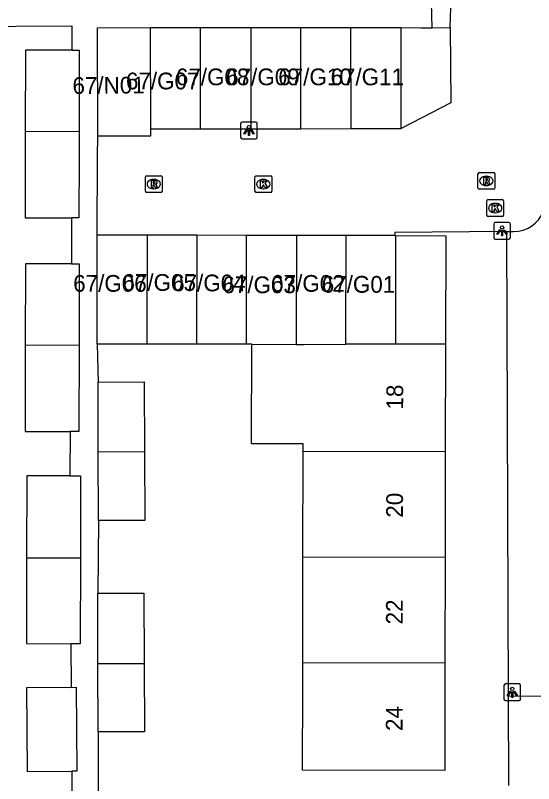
# Model space of a CAD drawing. Extents: x 160732 to 162105, y 387428 to 388479.
# Drawn here: x 161187.3 to 161218.22, y 388253.41 to 388299.29 of the extents above; entities that cross this region are included whole.
import ezdxf

# ---------------------------------------------------------------- set-up
doc = ezdxf.new("R2010")
doc.units = 0
for name, color, linetype in [('IMGEO_Kolk', 7, 'Continuous'), ('IMGEO_Lichtpunt', 7, 'Continuous'), ('IMGEO_Pand', 7, 'Continuous'), ('IMGEO_Pand_nummerreeks', 7, 'Continuous'), ('IMGEO_Rijbaan_lokaal_open', 7, 'Continuous'), ('IMGEO_Rioolput', 7, 'Continuous'), ('IMGEO_Voetpad_open', 7, 'Continuous')]:
    doc.layers.add(name, color=color, linetype=linetype)

msp = doc.modelspace()

# ---------------------------------------------------------------- linework, layer by layer
at = {"layer": 'IMGEO_Kolk'}
for p, q in [((161201.596, 388288.786), (161201.596, 388289.638)), ((161201.671, 388289.712), (161202.523, 388289.712)), ((161202.084, 388289.492), (161202.109, 388289.492)), ((161202.597, 388289.638), (161202.597, 388288.786)), ((161202.107, 388288.932), (161202.082, 388288.932)), ((161202.523, 388288.712), (161201.671, 388288.712)), ((161215.428, 388287.357), (161215.428, 388288.209)), ((161215.503, 388288.283), (161216.355, 388288.283)), ((161215.916, 388288.063), (161215.941, 388288.063)), ((161216.429, 388288.209), (161216.429, 388287.357)), ((161215.939, 388287.503), (161215.914, 388287.503)), ((161216.355, 388287.283), (161215.503, 388287.283))]:
    msp.add_line(p, q, dxfattribs=at)
for points in [[(161201.596, 388288.786), (161201.596, 388289.638)], [(161201.671, 388289.712), (161202.523, 388289.712)], [(161201.917, 388289.412), (161202.04, 388289.412), (161202.04, 388289.261), (161202.17, 388289.412), (161202.334, 388289.412), (161202.188, 388289.261), (161202.341, 388289.012), (161202.189, 388289.012), (161202.104, 388289.176), (161202.04, 388289.109), (161202.04, 388289.012), (161201.917, 388289.012), (161201.917, 388289.412)], [(161202.597, 388289.638), (161202.597, 388288.786)], [(161202.523, 388288.712), (161201.671, 388288.712)], [(161215.428, 388287.357), (161215.428, 388288.209)], [(161215.503, 388288.283), (161216.355, 388288.283)], [(161215.749, 388287.983), (161215.872, 388287.983), (161215.872, 388287.832), (161216.002, 388287.983), (161216.166, 388287.983), (161216.02, 388287.832), (161216.173, 388287.583), (161216.021, 388287.583), (161215.936, 388287.747), (161215.872, 388287.68), (161215.872, 388287.583), (161215.749, 388287.583), (161215.749, 388287.983)], [(161216.429, 388288.209), (161216.429, 388287.357)], [(161216.355, 388287.283), (161215.503, 388287.283)]]:
    msp.add_lwpolyline(points, dxfattribs=at)
for centre, start, end in [((161201.673, 388289.636), 91.552, 178.448), ((161201.673, 388289.636), 91.552, 178.448), ((161202.521, 388289.636), 1.552, 88.448), ((161202.521, 388289.636), 1.552, 88.448), ((161201.673, 388288.788), 181.552, 268.448), ((161201.673, 388288.788), 181.552, 268.448), ((161202.521, 388288.788), 271.552, 358.448), ((161202.521, 388288.788), 271.552, 358.448), ((161215.505, 388288.207), 91.552, 178.448), ((161215.505, 388288.207), 91.552, 178.448), ((161216.353, 388288.207), 1.552, 88.448), ((161216.353, 388288.207), 1.552, 88.448), ((161215.505, 388287.359), 181.552, 268.448), ((161215.505, 388287.359), 181.552, 268.448), ((161216.353, 388287.359), 271.552, 358.448), ((161216.353, 388287.359), 271.552, 358.448)]:
    msp.add_arc(centre, 0.0765, start, end, dxfattribs=at)
for centre, major_axis, ratio, start_param, end_param in [((161202.083, 388289.212), (-0.387, 0.002), 0.722429, 4.712389, 7.853982), ((161202.108, 388289.212), (-0.39, 0.002), 0.717154, 1.570796, 4.712389), ((161215.915, 388287.783), (-0.387, 0.002), 0.722429, 4.712389, 7.853982), ((161215.94, 388287.783), (-0.39, 0.002), 0.717154, 1.570796, 4.712389)]:
    msp.add_ellipse(centre, major_axis=major_axis, ratio=ratio, start_param=start_param, end_param=end_param, dxfattribs=at)
at = {"layer": 'IMGEO_Lichtpunt'}
for p, q in [((161200.739, 388292.822), (161200.739, 388292.015)), ((161200.739, 388292.822), (161200.739, 388292.015)), ((161201.641, 388292.917), (161200.833, 388292.917)), ((161201.641, 388292.917), (161200.833, 388292.917)), ((161201.735, 388292.015), (161201.735, 388292.822)), ((161201.735, 388292.015), (161201.735, 388292.822)), ((161200.833, 388291.921), (161201.641, 388291.921)), ((161200.833, 388291.921), (161201.641, 388291.921)), ((161215.842, 388286.828), (161215.842, 388286.021)), ((161215.842, 388286.828), (161215.842, 388286.021)), ((161216.744, 388286.923), (161215.936, 388286.923)), ((161216.744, 388286.923), (161215.936, 388286.923)), ((161216.838, 388286.021), (161216.838, 388286.828)), ((161216.838, 388286.021), (161216.838, 388286.828)), ((161215.936, 388285.927), (161216.744, 388285.927)), ((161215.936, 388285.927), (161216.744, 388285.927)), ((161216.453, 388259.264), (161216.453, 388258.457)), ((161216.453, 388259.264), (161216.453, 388258.457)), ((161217.355, 388259.359), (161216.547, 388259.359)), ((161217.355, 388259.359), (161216.547, 388259.359)), ((161217.449, 388258.457), (161217.449, 388259.264)), ((161217.449, 388258.457), (161217.449, 388259.264)), ((161216.547, 388258.363), (161217.355, 388258.363)), ((161216.547, 388258.363), (161217.355, 388258.363))]:
    msp.add_line(p, q, dxfattribs=at)
for points in [[(161201.113, 388292.486), (161201.152, 388292.458), (161200.964, 388292.196), (161200.926, 388292.223), (161201.113, 388292.486)], [(161201.215, 388292.438), (161201.262, 388292.438), (161201.262, 388292.116), (161201.215, 388292.116), (161201.215, 388292.438)], [(161201.325, 388292.458), (161201.363, 388292.485), (161201.55, 388292.223), (161201.511, 388292.195), (161201.325, 388292.458)], [(161216.216, 388286.492), (161216.255, 388286.464), (161216.067, 388286.202), (161216.029, 388286.229), (161216.216, 388286.492)], [(161216.318, 388286.444), (161216.365, 388286.444), (161216.365, 388286.122), (161216.318, 388286.122), (161216.318, 388286.444)], [(161216.428, 388286.464), (161216.466, 388286.491), (161216.653, 388286.229), (161216.614, 388286.201), (161216.428, 388286.464)], [(161216.827, 388258.928), (161216.866, 388258.9), (161216.678, 388258.638), (161216.64, 388258.665), (161216.827, 388258.928)], [(161216.929, 388258.88), (161216.976, 388258.88), (161216.976, 388258.558), (161216.929, 388258.558), (161216.929, 388258.88)], [(161217.039, 388258.9), (161217.077, 388258.927), (161217.264, 388258.665), (161217.225, 388258.637), (161217.039, 388258.9)]]:
    msp.add_lwpolyline(points, dxfattribs=at)
for centre in [(161201.238, 388292.62), (161216.341, 388286.626), (161216.952, 388259.062)]:
    msp.add_circle(centre, 0.0994, dxfattribs=at)
for centre, start, end in [((161200.833, 388292.822), 90, 180), ((161200.833, 388292.822), 90, 180), ((161201.641, 388292.822), 0, 90), ((161201.641, 388292.822), 0, 90), ((161200.833, 388292.015), 180, 270), ((161200.833, 388292.015), 180, 270), ((161201.641, 388292.015), 270, 0), ((161201.641, 388292.015), 270, 360), ((161215.936, 388286.828), 90, 180), ((161215.936, 388286.828), 90, 180), ((161216.744, 388286.828), 0, 90), ((161216.744, 388286.828), 0, 90), ((161215.936, 388286.021), 180, 270), ((161215.936, 388286.021), 180, 270), ((161216.744, 388286.021), 270, 0), ((161216.744, 388286.021), 270, 360), ((161216.547, 388259.264), 90, 180), ((161216.547, 388259.264), 90, 180), ((161217.355, 388259.264), 0, 90), ((161217.355, 388259.264), 0, 90), ((161216.547, 388258.457), 180, 270), ((161216.547, 388258.457), 180, 270), ((161217.355, 388258.457), 270, 0), ((161217.355, 388258.457), 270, 360)]:
    msp.add_arc(centre, 0.0946, start, end, dxfattribs=at)
at = {"layer": 'IMGEO_Pand'}
for points in [[(161192.211, 388292.1), (161192.205, 388298.554), (161195.354, 388298.557)], [(161195.354, 388298.557), (161198.346, 388298.56)], [(161195.372, 388292.513), (161195.354, 388298.557)], [(161198.346, 388298.56), (161201.339, 388298.563)], [(161198.352, 388292.516), (161198.346, 388298.56)], [(161201.339, 388298.563), (161204.331, 388298.566)], [(161201.339, 388298.563), (161201.345, 388292.519)], [(161204.331, 388298.566), (161207.324, 388298.569)], [(161204.337, 388292.522), (161204.331, 388298.566)], [(161207.324, 388298.569), (161210.316, 388298.572)], [(161207.33, 388292.525), (161207.324, 388298.569)], [(161210.322, 388292.528), (161210.316, 388298.572)], [(161190.663, 388297.215), (161187.902, 388297.22), (161187.893, 388292.336)], [(161190.663, 388297.215), (161191.113, 388297.214), (161191.104, 388292.358)], [(161207.33, 388292.525), (161210.322, 388292.528)], [(161187.893, 388292.336), (161187.883, 388287.197), (161190.656, 388287.192)], [(161191.104, 388292.358), (161187.893, 388292.336)], [(161191.104, 388292.358), (161191.101, 388290.843), (161191.095, 388287.191), (161190.656, 388287.192)], [(161192.211, 388292.1), (161195.372, 388292.104), (161195.372, 388292.513)], [(161195.372, 388292.513), (161198.352, 388292.516)], [(161198.352, 388292.516), (161201.345, 388292.519)], [(161201.345, 388292.519), (161204.337, 388292.522)], [(161204.337, 388292.522), (161207.33, 388292.525)], [(161192.173, 388279.661), (161192.184, 388286.165)], [(161195.154, 388286.16), (161192.184, 388286.165)], [(161195.154, 388286.16), (161195.143, 388279.656)], [(161198.125, 388286.154), (161195.154, 388286.16)], [(161198.125, 388286.154), (161198.113, 388279.65)], [(161201.095, 388286.149), (161198.125, 388286.154)], [(161201.083, 388279.645), (161201.095, 388286.149)], [(161204.065, 388286.144), (161201.095, 388286.149)], [(161204.065, 388286.144), (161204.054, 388279.64)], [(161207.035, 388286.139), (161204.065, 388286.144)], [(161207.024, 388279.645), (161207.035, 388286.139)], [(161209.934, 388286.133), (161207.035, 388286.139)], [(161209.934, 388286.133), (161210.006, 388286.133)], [(161209.994, 388279.653), (161210.006, 388286.133)], [(161210.006, 388286.133), (161212.976, 388286.128), (161212.965, 388279.66)], [(161190.651, 388284.455), (161187.897, 388284.46), (161187.888, 388279.577)], [(161190.651, 388284.455), (161191.109, 388284.454), (161191.1, 388279.598)], [(161187.888, 388279.577), (161187.879, 388274.437), (161190.561, 388274.432)], [(161191.1, 388279.598), (161187.888, 388279.577)], [(161191.1, 388279.598), (161191.09, 388274.431), (161190.561, 388274.432)], [(161195.143, 388279.656), (161192.173, 388279.661)], [(161198.113, 388279.65), (161195.143, 388279.656)], [(161201.083, 388279.645), (161198.113, 388279.65)], [(161201.401, 388279.644), (161201.083, 388279.645)], [(161204.472, 388273.239), (161204.473, 388273.701), (161201.391, 388273.707), (161201.401, 388279.644)], [(161201.401, 388279.644), (161204.054, 388279.64)], [(161204.054, 388279.64), (161204.483, 388279.639), (161207.024, 388279.645)], [(161209.994, 388279.653), (161207.024, 388279.645)], [(161212.965, 388279.66), (161209.994, 388279.653)], [(161212.965, 388279.66), (161212.954, 388273.26)], [(161192.233, 388277.393), (161194.992, 388277.402), (161195.006, 388273.216)], [(161192.247, 388273.209), (161192.233, 388277.393)], [(161204.472, 388273.239), (161212.954, 388273.26)], [(161212.954, 388273.26), (161212.943, 388266.93)], [(161195.006, 388273.216), (161192.247, 388273.209)], [(161192.26, 388269.114), (161192.247, 388273.209)], [(161195.006, 388273.216), (161195.019, 388269.123), (161192.26, 388269.114)], [(161204.461, 388266.911), (161204.472, 388273.239)], [(161190.556, 388271.786), (161187.979, 388271.791), (161187.97, 388266.875)], [(161190.556, 388271.786), (161191.191, 388271.785), (161191.182, 388266.882)], [(161187.97, 388266.875), (161187.961, 388261.768), (161190.608, 388261.763)], [(161191.182, 388266.882), (161187.97, 388266.875)], [(161191.182, 388266.882), (161191.172, 388261.762), (161190.608, 388261.763)], [(161204.45, 388260.621), (161204.461, 388266.911)], [(161212.943, 388266.93), (161204.461, 388266.911)], [(161212.943, 388266.93), (161212.932, 388260.65)], [(161192.211, 388264.775), (161194.97, 388264.784), (161194.984, 388260.589)], [(161192.225, 388260.579), (161192.211, 388264.775)], [(161192.225, 388260.579), (161194.984, 388260.589)], [(161192.238, 388256.496), (161192.225, 388260.579)], [(161194.984, 388260.589), (161194.997, 388256.505), (161192.238, 388256.496)], [(161212.932, 388260.65), (161212.921, 388254.191), (161204.439, 388254.206), (161204.448, 388259.206), (161204.45, 388260.621)], [(161204.45, 388260.621), (161212.932, 388260.65)], [(161190.63, 388259.157), (161187.963, 388259.135), (161188.006, 388254.125), (161190.672, 388254.147)], [(161190.63, 388259.157), (161190.928, 388259.16), (161190.971, 388254.15), (161190.672, 388254.147)]]:
    msp.add_lwpolyline(points, dxfattribs=at)
at = {"layer": 'IMGEO_Rijbaan_lokaal_open'}
for points in [[(161213.249, 388298.56), (161213.296, 388300.344)], [(161213.249, 388298.56), (161213.274, 388294.072), (161210.322, 388292.528)], [(161192.184, 388286.165), (161192.205, 388290.842), (161192.211, 388292.1)], [(161216.626, 388286.386), (161209.934, 388286.322), (161209.934, 388286.133)], [(161216.626, 388286.386), (161217.022, 388286.389)]]:
    msp.add_lwpolyline(points, dxfattribs=at)
msp.add_arc((161217.057, 388288.263), 1.874, 268.9278, 338.6008, dxfattribs=at)
at = {"layer": 'IMGEO_Rioolput'}
for p, q in [((161214.902, 388288.978), (161214.902, 388289.83)), ((161214.977, 388289.904), (161215.829, 388289.904)), ((161215.903, 388289.83), (161215.903, 388288.978)), ((161195.059, 388288.789), (161195.059, 388289.641)), ((161195.134, 388289.715), (161195.986, 388289.715)), ((161195.547, 388289.495), (161195.572, 388289.495)), ((161196.06, 388289.641), (161196.06, 388288.789)), ((161215.39, 388289.684), (161215.415, 388289.684)), ((161195.57, 388288.935), (161195.545, 388288.935)), ((161215.829, 388288.904), (161214.977, 388288.904)), ((161215.413, 388289.124), (161215.388, 388289.124)), ((161195.986, 388288.715), (161195.134, 388288.715))]:
    msp.add_line(p, q, dxfattribs=at)
for points in [[(161214.902, 388288.978), (161214.902, 388289.83)], [(161214.977, 388289.904), (161215.829, 388289.904)], [(161215.903, 388289.83), (161215.903, 388288.978)], [(161195.059, 388288.789), (161195.059, 388289.641)], [(161195.134, 388289.715), (161195.986, 388289.715)], [(161195.648, 388289.413), (161195.396, 388289.415), (161195.396, 388289.015)], [(161195.574, 388289.334), (161195.52, 388289.334), (161195.52, 388289.253)], [(161196.06, 388289.641), (161196.06, 388288.789)], [(161215.491, 388289.602), (161215.239, 388289.604), (161215.239, 388289.204)], [(161215.239, 388289.204), (161215.363, 388289.204), (161215.363, 388289.366), (161215.374, 388289.366)], [(161215.417, 388289.523), (161215.363, 388289.523), (161215.363, 388289.442)], [(161215.363, 388289.442), (161215.415, 388289.442)], [(161215.421, 388289.337), (161215.492, 388289.204), (161215.632, 388289.204), (161215.567, 388289.33)], [(161195.396, 388289.015), (161195.52, 388289.015), (161195.52, 388289.177), (161195.531, 388289.177)], [(161195.52, 388289.253), (161195.572, 388289.253)], [(161195.578, 388289.148), (161195.649, 388289.015), (161195.789, 388289.015), (161195.724, 388289.141)], [(161215.829, 388288.904), (161214.977, 388288.904)], [(161195.986, 388288.715), (161195.134, 388288.715)]]:
    msp.add_lwpolyline(points, dxfattribs=at)
for centre, radius, start, end in [((161214.979, 388289.828), 0.0765, 91.552, 178.448), ((161214.979, 388289.828), 0.0765, 91.552, 178.448), ((161215.827, 388289.828), 0.0765, 1.552, 88.448), ((161215.827, 388289.828), 0.0765, 1.552, 88.448), ((161195.136, 388289.639), 0.0765, 91.552, 178.448), ((161195.136, 388289.639), 0.0765, 91.552, 178.448), ((161195.58, 388289.238), 0.0964, 77.0061, 93.1865), ((161195.594, 388289.295), 0.0378, 276.6634, 79.6772), ((161195.647, 388289.303), 0.109, 350.3612, 89.416), ((161195.984, 388289.639), 0.0765, 1.552, 88.448), ((161195.984, 388289.639), 0.0765, 1.552, 88.448), ((161215.373, 388289.313), 0.0533, 26.0293, 88.6989), ((161215.399, 388289.631), 0.19, 274.7715, 282.9687), ((161215.423, 388289.427), 0.0964, 77.0061, 93.1865), ((161215.437, 388289.484), 0.0378, 276.6634, 79.6772), ((161215.49, 388289.492), 0.109, 350.3612, 89.416), ((161215.488, 388289.492), 0.112, 277.5842, 350.9817), ((161215.472, 388289.277), 0.108, 29.5134, 73.7905), ((161195.53, 388289.124), 0.0533, 26.0293, 88.6989), ((161195.556, 388289.442), 0.19, 274.7715, 282.9687), ((161195.645, 388289.303), 0.112, 277.5842, 350.9817), ((161195.629, 388289.088), 0.108, 29.5134, 73.7905), ((161214.979, 388288.98), 0.0765, 181.552, 268.448), ((161214.979, 388288.98), 0.0765, 181.552, 268.448), ((161215.827, 388288.98), 0.0765, 271.552, 358.448), ((161215.827, 388288.98), 0.0765, 271.552, 358.448), ((161195.136, 388288.791), 0.0765, 181.552, 268.448), ((161195.136, 388288.791), 0.0765, 181.552, 268.448), ((161195.984, 388288.791), 0.0765, 271.552, 358.448), ((161195.984, 388288.791), 0.0765, 271.552, 358.448)]:
    msp.add_arc(centre, radius, start, end, dxfattribs=at)
for centre, major_axis, ratio, start_param, end_param in [((161195.546, 388289.215), (-0.387, 0.002), 0.722429, 4.712389, 7.853982), ((161195.571, 388289.215), (-0.39, 0.002), 0.717154, 1.570796, 4.712389), ((161215.389, 388289.404), (-0.387, 0.002), 0.722429, 4.712389, 7.853982), ((161215.414, 388289.404), (-0.39, 0.002), 0.717154, 1.570796, 4.712389)]:
    msp.add_ellipse(centre, major_axis=major_axis, ratio=ratio, start_param=start_param, end_param=end_param, dxfattribs=at)
at = {"layer": 'IMGEO_Voetpad_open'}
for points in [[(161212.164, 388298.546), (161212.134, 388300.063)], [(161180.636, 388298.606), (161190.665, 388298.673), (161190.663, 388297.215)], [(161210.316, 388298.572), (161211.497, 388298.538), (161212.164, 388298.546)], [(161212.164, 388298.546), (161213.249, 388298.56)], [(161190.656, 388287.192), (161190.651, 388284.455)], [(161216.727, 388258.628), (161216.626, 388286.386)], [(161192.173, 388279.661), (161192.233, 388277.393)], [(161190.561, 388274.432), (161190.556, 388271.786)], [(161192.26, 388269.114), (161192.211, 388264.775)], [(161190.608, 388261.763), (161190.63, 388259.157)], [(161216.727, 388258.628), (161221.61, 388258.665), (161221.824, 388258.642)], [(161216.746, 388253.294), (161216.727, 388258.628)], [(161192.238, 388256.496), (161192.244, 388251.336)], [(161190.672, 388254.147), (161190.676, 388251.334)]]:
    msp.add_lwpolyline(points, dxfattribs=at)

# ---------------------------------------------------------------- texts
at = {"layer": 'IMGEO_Pand_nummerreeks'}
for s, p in [('67/G07', (161193.898, 388294.871)), ('67/G08', (161196.877, 388295.115)), ('67/G09', (161199.88, 388295.115)), ('67/G10', (161202.987, 388295.115)), ('67/G11', (161206.103, 388295.115))]:
    msp.add_text(s, height=1, dxfattribs=at).set_placement(p)
for s, rotation, p in [('67/N01', 0.5218, (161190.71, 388294.592)), ('67/G06', 359.9428, (161190.749, 388282.784)), ('67/G05', 359.9428, (161193.689, 388282.84)), ('67/G04', 359.9428, (161196.656, 388282.812)), ('67/G02', 359.9428, (161202.563, 388282.784)), ('67/G03', 359.9427, (161199.652, 388282.7)), ('67/G01', 359.9428, (161205.58, 388282.728)), ('18', 89.9028, (161210.438, 388275.748)), ('20', 89.9013, (161210.426, 388269.29)), ('22', 89.9013, (161210.415, 388262.917)), ('24', 89.9013, (161210.404, 388256.553))]:
    msp.add_text(s, height=1, rotation=rotation, dxfattribs=at).set_placement(p)

doc.saveas('drawing.dxf')
